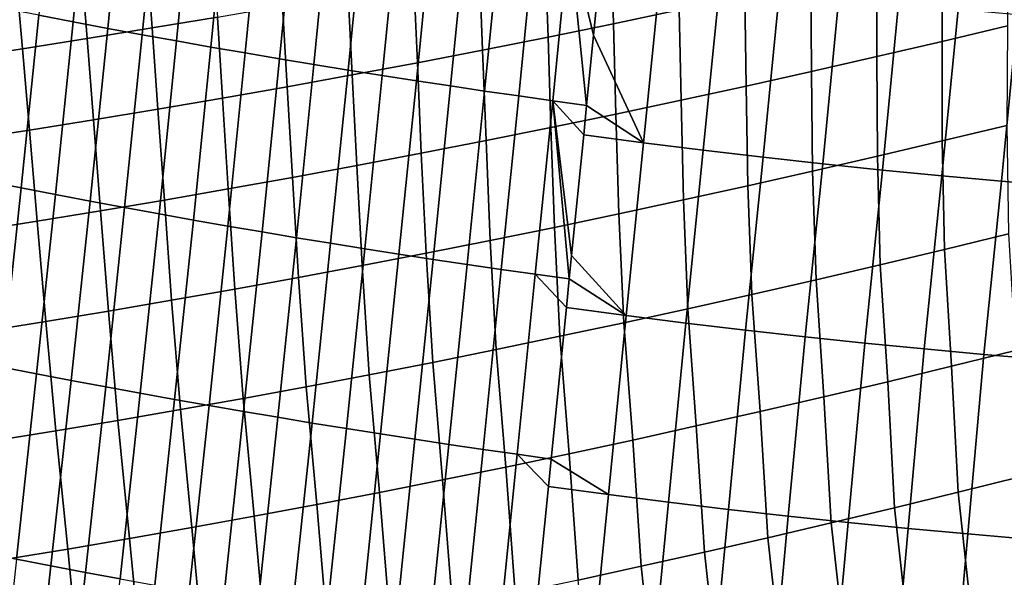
# Model space of a CAD drawing. Header units: metres. Extents: x -240 to 45, y -77 to 27.
# Tile 831 of 1056: x 19.066 to 20.721, y -25.362 to -24.424. Entities that reach past the tile are written whole.
import ezdxf

# ---------------------------------------------------------------- set-up
doc = ezdxf.new("R2010")
doc.units = ezdxf.units.M
doc.layers.add('solid_102011X2', color=7, linetype='CONTINUOUS')

msp = doc.modelspace()

# ---------------------------------------------------------------- linework, layer by layer
at = {"layer": 'solid_102011X2'}
for points in [[(19.155968, -24.427252, 123.588295), (19.183037, -24.148184, 123.843567), (19.124969, -24.137144, 123.843269), (19.097977, -24.416124, 123.587852)], [(19.213909, -24.43816, 123.5886), (19.241053, -24.159004, 123.843735), (19.183037, -24.148184, 123.843567), (19.155968, -24.427252, 123.588295)], [(19.271795, -24.448849, 123.588768), (19.299013, -24.169605, 123.843773), (19.241053, -24.159004, 123.843735), (19.213909, -24.43816, 123.5886)], [(19.329626, -24.459316, 123.588806), (19.356915, -24.179985, 123.843674), (19.299013, -24.169605, 123.843773), (19.271795, -24.448849, 123.588768)], [(19.387398, -24.469564, 123.588707), (19.414757, -24.190144, 123.843452), (19.356915, -24.179985, 123.843674), (19.329626, -24.459316, 123.588806)], [(19.44511, -24.479591, 123.58847), (19.472538, -24.200081, 123.843094), (19.414757, -24.190144, 123.843452), (19.387398, -24.469564, 123.588707)], [(19.502764, -24.489397, 123.588097), (19.530256, -24.209799, 123.842606), (19.472538, -24.200081, 123.843094), (19.44511, -24.479591, 123.58847)], [(19.560354, -24.49898, 123.587593), (19.587914, -24.219296, 123.84198), (19.530256, -24.209799, 123.842606), (19.502764, -24.489397, 123.588097)], [(19.560354, -24.49898, 123.587593), (19.617884, -24.508343, 123.586945), (19.645504, -24.228571, 123.841225), (19.587914, -24.219296, 123.84198)], [(19.617884, -24.508343, 123.586945), (19.675346, -24.517483, 123.586166), (19.70303, -24.237625, 123.840332), (19.645504, -24.228571, 123.841225)], [(19.675346, -24.517483, 123.586166), (19.732746, -24.526402, 123.585243), (19.760489, -24.246458, 123.83931), (19.70303, -24.237625, 123.840332)], [(19.732746, -24.526402, 123.585243), (19.790077, -24.535095, 123.58419), (19.817877, -24.25507, 123.83815), (19.760489, -24.246458, 123.83931)], [(19.790077, -24.535095, 123.58419), (19.847342, -24.543568, 123.582993), (19.875198, -24.263458, 123.836853), (19.817877, -24.25507, 123.83815)], [(19.847342, -24.543568, 123.582993), (19.904537, -24.551817, 123.581657), (19.932449, -24.271624, 123.835419), (19.875198, -24.263458, 123.836853)], [(19.904537, -24.551817, 123.581657), (19.961664, -24.559841, 123.580185), (19.989628, -24.279568, 123.833855), (19.932449, -24.271624, 123.835419)], [(20.174412, -24.40727, 76.646408), (20.064075, -24.430376, 76.646332), (20.060215, -24.295073, 76.296799), (20.171299, -24.272177, 76.296707)], [(19.961664, -24.559841, 123.580185), (20.018719, -24.56764, 123.578575), (19.989628, -24.279568, 123.833855)], [(19.989628, -24.279568, 123.833855), (20.018719, -24.56764, 123.578575), (20.030485, -24.449884, 123.682152)], [(19.989628, -24.279568, 123.833855), (20.030485, -24.449884, 123.682152), (20.041655, -24.33811, 123.784363)], [(20.616072, -24.460133, 76.993942), (20.616751, -24.308954, 76.650063), (20.7274, -24.282925, 76.651794), (20.725822, -24.43396, 76.995911)], [(19.398092, -24.419165, 76.303864), (19.288675, -24.437548, 76.306129), (19.279428, -24.317581, 75.951485), (19.389458, -24.299431, 75.949142)], [(20.064075, -24.430376, 76.646332), (19.953907, -24.452869, 76.646591), (19.949289, -24.317364, 76.297218), (20.060215, -24.295073, 76.296799)], [(20.506308, -24.485729, 76.99231), (20.50609, -24.334406, 76.648643), (20.616751, -24.308954, 76.650063), (20.616072, -24.460133, 76.993942)], [(19.288675, -24.437548, 76.306129), (19.179556, -24.455278, 76.308746), (19.169668, -24.335094, 75.954155), (19.279428, -24.317581, 75.951485)], [(19.953907, -24.452869, 76.646591), (19.843948, -24.474735, 76.647179), (19.838552, -24.339033, 76.297943), (19.949289, -24.317364, 76.297218)], [(19.179556, -24.455278, 76.308746), (19.070738, -24.472364, 76.311722), (19.060183, -24.351973, 75.957184), (19.169668, -24.335094, 75.954155)], [(19.843948, -24.474735, 76.647179), (19.734232, -24.495956, 76.648079), (19.728041, -24.360062, 76.298981), (19.838552, -24.339033, 76.297943)], [(20.14213, -24.351171, 123.781059), (20.041655, -24.33811, 123.784363), (20.030485, -24.449884, 123.682152), (20.114355, -24.630556, 123.532921)], [(20.396572, -24.510746, 76.991013), (20.395456, -24.359278, 76.647568), (20.50609, -24.334406, 76.648643), (20.506308, -24.485729, 76.99231)], [(19.070738, -24.472364, 76.311722), (18.962231, -24.48881, 76.315063), (18.950979, -24.368221, 75.960579), (19.060183, -24.351973, 75.957184)], [(20.242462, -24.363554, 123.777344), (20.14213, -24.351171, 123.781059), (20.114355, -24.630556, 123.532921), (20.214821, -24.643089, 123.529343)], [(19.734232, -24.495956, 76.648079), (19.624792, -24.516508, 76.649284), (19.617783, -24.380426, 76.300301), (19.728041, -24.360062, 76.298981)], [(20.242462, -24.363554, 123.777344), (20.214821, -24.643089, 123.529343), (20.315193, -24.65493, 123.525337), (20.342697, -24.375254, 123.773209)], [(20.286903, -24.535181, 76.990067), (20.284885, -24.38357, 76.64682), (20.395456, -24.359278, 76.647568), (20.396572, -24.510746, 76.991013)], [(20.342697, -24.375254, 123.773209), (20.315193, -24.65493, 123.525337), (20.415495, -24.666075, 123.520889), (20.442856, -24.386265, 123.768639)], [(19.624792, -24.516508, 76.649284), (19.515648, -24.536388, 76.650803), (19.507797, -24.400126, 76.301926), (19.617783, -24.380426, 76.300301)], [(20.177338, -24.559025, 76.989464), (20.174412, -24.40727, 76.646408), (20.284885, -24.38357, 76.64682), (20.286903, -24.535181, 76.990067)], [(20.442856, -24.386265, 123.768639), (20.415495, -24.666075, 123.520889), (20.515745, -24.676519, 123.516022), (20.542961, -24.396585, 123.763664)], [(19.068323, -24.706623, 123.34597), (19.097977, -24.416124, 123.587852), (19.03994, -24.404783, 123.587273), (19.010277, -24.695187, 123.345238)], [(19.515648, -24.536388, 76.650803), (19.406809, -24.555599, 76.652641), (19.398092, -24.419165, 76.303864), (19.507797, -24.400126, 76.301926)], [(20.067917, -24.582272, 76.989212), (20.064075, -24.430376, 76.646332), (20.174412, -24.40727, 76.646408), (20.177338, -24.559025, 76.989464)], [(20.542961, -24.396585, 123.763664), (20.515745, -24.676519, 123.516022), (20.615963, -24.68626, 123.510727), (20.643032, -24.40621, 123.75827)], [(20.643032, -24.40621, 123.75827), (20.615963, -24.68626, 123.510727), (20.716169, -24.695293, 123.505013), (20.74309, -24.415138, 123.752464)], [(19.068323, -24.706623, 123.34597), (19.126328, -24.717846, 123.346558), (19.155968, -24.427252, 123.588295), (19.097977, -24.416124, 123.587852)], [(19.406809, -24.555599, 76.652641), (19.298281, -24.57415, 76.654823), (19.288675, -24.437548, 76.306129), (19.398092, -24.419165, 76.303864)], [(20.74309, -24.415138, 123.752464), (20.716169, -24.695293, 123.505013), (20.816383, -24.703623, 123.498886), (20.843153, -24.423368, 123.746254)], [(19.126328, -24.717846, 123.346558), (19.184282, -24.728851, 123.347008), (19.213909, -24.43816, 123.5886), (19.155968, -24.427252, 123.588295)], [(19.298281, -24.57415, 76.654823), (19.190073, -24.592043, 76.657356), (19.179556, -24.455278, 76.308746), (19.288675, -24.437548, 76.306129)], [(19.184282, -24.728851, 123.347008), (19.242186, -24.739635, 123.347321), (19.271795, -24.448849, 123.588768), (19.213909, -24.43816, 123.5886)], [(19.958679, -24.604904, 76.989304), (19.953907, -24.452869, 76.646591), (20.064075, -24.430376, 76.646332), (20.067917, -24.582272, 76.989212)], [(20.616116, -24.62759, 77.330452), (20.616072, -24.460133, 76.993942), (20.725822, -24.43396, 76.995911), (20.72489, -24.601326, 77.332657)], [(19.190073, -24.592043, 76.657356), (19.082191, -24.609282, 76.660255), (19.070738, -24.472364, 76.311722), (19.179556, -24.455278, 76.308746)], [(19.242186, -24.739635, 123.347321), (19.300035, -24.7502, 123.347496), (19.329626, -24.459316, 123.588806), (19.271795, -24.448849, 123.588768)], [(19.849661, -24.626909, 76.989738), (19.843948, -24.474735, 76.647179), (19.953907, -24.452869, 76.646591), (19.958679, -24.604904, 76.989304)], [(20.030485, -24.449884, 123.682152), (20.018719, -24.56764, 123.578575), (20.114355, -24.630556, 123.532921)], [(19.082191, -24.609282, 76.660255), (18.974642, -24.625872, 76.663528), (18.962231, -24.48881, 76.315063), (19.070738, -24.472364, 76.311722)], [(19.300035, -24.7502, 123.347496), (19.357828, -24.760544, 123.347527), (19.387398, -24.469564, 123.588707), (19.329626, -24.459316, 123.588806)], [(19.357828, -24.760544, 123.347527), (19.415565, -24.770666, 123.347427), (19.44511, -24.479591, 123.58847), (19.387398, -24.469564, 123.588707)], [(19.740902, -24.648266, 76.990494), (19.734232, -24.495956, 76.648079), (19.843948, -24.474735, 76.647179), (19.849661, -24.626909, 76.989738)], [(20.50733, -24.653278, 77.32859), (20.506308, -24.485729, 76.99231), (20.616072, -24.460133, 76.993942), (20.616116, -24.62759, 77.330452)], [(19.415565, -24.770666, 123.347427), (19.473244, -24.780567, 123.347183), (19.502764, -24.489397, 123.588097), (19.44511, -24.479591, 123.58847)], [(19.473244, -24.780567, 123.347183), (19.530863, -24.790247, 123.346794), (19.560354, -24.49898, 123.587593), (19.502764, -24.489397, 123.588097)], [(20.398573, -24.678391, 77.32708), (20.396572, -24.510746, 76.991013), (20.506308, -24.485729, 76.99231), (20.50733, -24.653278, 77.32859)], [(19.530863, -24.790247, 123.346794), (19.588421, -24.799704, 123.346268), (19.617884, -24.508343, 123.586945), (19.560354, -24.49898, 123.587593)], [(19.632441, -24.668953, 76.99157), (19.624792, -24.516508, 76.649284), (19.734232, -24.495956, 76.648079), (19.740902, -24.648266, 76.990494)], [(19.524294, -24.688963, 76.992966), (19.515648, -24.536388, 76.650803), (19.624792, -24.516508, 76.649284), (19.632441, -24.668953, 76.99157)], [(19.588421, -24.799704, 123.346268), (19.645918, -24.808937, 123.345604), (19.675346, -24.517483, 123.586166), (19.617884, -24.508343, 123.586945)], [(19.645918, -24.808937, 123.345604), (19.703352, -24.817947, 123.344795), (19.732746, -24.526402, 123.585243), (19.675346, -24.517483, 123.586166)], [(20.289886, -24.702923, 77.32592), (20.286903, -24.535181, 76.990067), (20.396572, -24.510746, 76.991013), (20.398573, -24.678391, 77.32708)], [(19.41647, -24.708305, 76.99469), (19.406809, -24.555599, 76.652641), (19.515648, -24.536388, 76.650803), (19.524294, -24.688963, 76.992966)], [(19.703352, -24.817947, 123.344795), (19.760721, -24.826733, 123.343842), (19.790077, -24.535095, 123.58419), (19.732746, -24.526402, 123.585243)], [(19.760721, -24.826733, 123.343842), (19.818026, -24.835295, 123.342751), (19.847342, -24.543568, 123.582993), (19.790077, -24.535095, 123.58419)], [(20.181309, -24.726866, 77.325127), (20.177338, -24.559025, 76.989464), (20.286903, -24.535181, 76.990067), (20.289886, -24.702923, 77.32592)], [(19.308979, -24.72698, 76.996765), (19.298281, -24.57415, 76.654823), (19.406809, -24.555599, 76.652641), (19.41647, -24.708305, 76.99469)], [(19.818026, -24.835295, 123.342751), (19.875263, -24.843632, 123.341522), (19.904537, -24.551817, 123.581657), (19.847342, -24.543568, 123.582993)], [(19.875263, -24.843632, 123.341522), (19.932432, -24.851742, 123.340149), (19.961664, -24.559841, 123.580185), (19.904537, -24.551817, 123.581657)], [(19.201826, -24.744995, 76.999199), (19.190073, -24.592043, 76.657356), (19.298281, -24.57415, 76.654823), (19.308979, -24.72698, 76.996765)], [(19.932432, -24.851742, 123.340149), (19.989532, -24.859627, 123.338631), (19.961664, -24.559841, 123.580185)], [(19.961664, -24.559841, 123.580185), (19.989532, -24.859627, 123.338631), (19.993486, -24.820087, 123.369781)], [(19.961664, -24.559841, 123.580185), (19.993486, -24.820087, 123.369781), (20.013752, -24.617334, 123.536079)], [(19.961664, -24.559841, 123.580185), (20.013752, -24.617334, 123.536079), (20.018719, -24.56764, 123.578575)], [(20.018719, -24.56764, 123.578575), (20.013752, -24.617334, 123.536079), (20.114355, -24.630556, 123.532921)], [(20.072884, -24.750212, 77.324684), (20.067917, -24.582272, 76.989212), (20.177338, -24.559025, 76.989464), (20.181309, -24.726866, 77.325127)], [(19.964649, -24.772943, 77.3246), (19.958679, -24.604904, 76.989304), (20.067917, -24.582272, 76.989212), (20.072884, -24.750212, 77.324684)], [(19.09502, -24.762352, 77.002007), (19.082191, -24.609282, 76.660255), (19.190073, -24.592043, 76.657356), (19.201826, -24.744995, 76.999199)], [(19.856647, -24.795048, 77.32486), (19.849661, -24.626909, 76.989738), (19.958679, -24.604904, 76.989304), (19.964649, -24.772943, 77.3246)], [(20.620012, -24.810225, 77.658905), (20.616116, -24.62759, 77.330452), (20.72489, -24.601326, 77.332657), (20.727901, -24.783867, 77.661369)], [(19.09502, -24.762352, 77.002007), (18.988564, -24.779055, 77.005196), (18.974642, -24.625872, 76.663528), (19.082191, -24.609282, 76.660255)], [(20.114355, -24.630556, 123.532921), (20.013752, -24.617334, 123.536079), (19.993486, -24.820087, 123.369781), (20.08518, -24.921154, 123.29821)], [(19.74892, -24.816505, 77.325455), (19.740902, -24.648266, 76.990494), (19.849661, -24.626909, 76.989738), (19.856647, -24.795048, 77.32486)], [(20.214821, -24.643089, 123.529343), (20.114355, -24.630556, 123.532921), (20.08518, -24.921154, 123.29821), (20.185514, -24.9338, 123.2948)], [(20.512108, -24.836012, 77.656799), (20.50733, -24.653278, 77.32859), (20.616116, -24.62759, 77.330452), (20.620012, -24.810225, 77.658905)], [(19.641504, -24.837294, 77.326385), (19.632441, -24.668953, 76.99157), (19.740902, -24.648266, 76.990494), (19.74892, -24.816505, 77.325455)], [(20.315193, -24.65493, 123.525337), (20.214821, -24.643089, 123.529343), (20.185514, -24.9338, 123.2948), (20.285759, -24.945747, 123.290939)], [(20.415495, -24.666075, 123.520889), (20.315193, -24.65493, 123.525337), (20.285759, -24.945747, 123.290939), (20.385939, -24.956995, 123.286644)], [(20.404234, -24.861225, 77.655045), (20.398573, -24.678391, 77.32708), (20.50733, -24.653278, 77.32859), (20.512108, -24.836012, 77.656799)], [(19.534418, -24.857405, 77.327644), (19.524294, -24.688963, 76.992966), (19.632441, -24.668953, 76.99157), (19.641504, -24.837294, 77.326385)], [(20.515745, -24.676519, 123.516022), (20.415495, -24.666075, 123.520889), (20.385939, -24.956995, 123.286644), (20.486069, -24.967539, 123.281914)], [(19.427673, -24.876848, 77.329247), (19.41647, -24.708305, 76.99469), (19.524294, -24.688963, 76.992966), (19.534418, -24.857405, 77.327644)], [(20.296432, -24.88586, 77.653664), (20.289886, -24.702923, 77.32592), (20.398573, -24.678391, 77.32708), (20.404234, -24.861225, 77.655045)], [(20.615963, -24.68626, 123.510727), (20.515745, -24.676519, 123.516022), (20.486069, -24.967539, 123.281914), (20.586172, -24.977375, 123.276749)], [(20.716169, -24.695293, 123.505013), (20.615963, -24.68626, 123.510727), (20.586172, -24.977375, 123.276749), (20.686264, -24.986504, 123.271164)], [(18.978113, -24.996483, 123.117271), (19.036245, -25.00802, 123.118164), (19.068323, -24.706623, 123.34597), (19.010277, -24.695187, 123.345238)], [(19.036245, -25.00802, 123.118164), (19.094339, -25.019344, 123.118912), (19.126328, -24.717846, 123.346558), (19.068323, -24.706623, 123.34597)], [(20.188744, -24.909908, 77.652649), (20.181309, -24.726866, 77.325127), (20.289886, -24.702923, 77.32592), (20.296432, -24.88586, 77.653664)], [(20.816383, -24.703623, 123.498886), (20.716169, -24.695293, 123.505013), (20.686264, -24.986504, 123.271164), (20.786366, -24.994925, 123.265144)], [(19.094339, -25.019344, 123.118912), (19.152388, -25.030451, 123.119514), (19.184282, -24.728851, 123.347008), (19.126328, -24.717846, 123.346558)], [(19.321274, -24.895624, 77.331207), (19.308979, -24.72698, 76.996765), (19.41647, -24.708305, 76.99469), (19.427673, -24.876848, 77.329247)], [(19.152388, -25.030451, 123.119514), (19.210386, -25.041336, 123.11998), (19.242186, -24.739635, 123.347321), (19.184282, -24.728851, 123.347008)], [(19.215229, -24.913736, 77.333527), (19.201826, -24.744995, 76.999199), (19.308979, -24.72698, 76.996765), (19.321274, -24.895624, 77.331207)], [(19.210386, -25.041336, 123.11998), (19.268335, -25.052002, 123.120293), (19.300035, -24.7502, 123.347496), (19.242186, -24.739635, 123.347321)], [(20.081213, -24.933357, 77.652), (20.072884, -24.750212, 77.324684), (20.181309, -24.726866, 77.325127), (20.188744, -24.909908, 77.652649)], [(19.109545, -24.93119, 77.33622), (19.09502, -24.762352, 77.002007), (19.201826, -24.744995, 76.999199), (19.215229, -24.913736, 77.333527)], [(19.268335, -25.052002, 123.120293), (19.326231, -25.062449, 123.120468), (19.357828, -24.760544, 123.347527), (19.300035, -24.7502, 123.347496)], [(19.973881, -24.956198, 77.651718), (19.964649, -24.772943, 77.3246), (20.072884, -24.750212, 77.324684), (20.081213, -24.933357, 77.652)], [(19.004229, -24.947989, 77.339302), (18.988564, -24.779055, 77.005196), (19.09502, -24.762352, 77.002007), (19.109545, -24.93119, 77.33622)], [(19.326231, -25.062449, 123.120468), (19.384071, -25.072672, 123.120499), (19.415565, -24.770666, 123.347427), (19.357828, -24.760544, 123.347527)], [(19.384071, -25.072672, 123.120499), (19.441858, -25.082674, 123.120384), (19.473244, -24.780567, 123.347183), (19.415565, -24.770666, 123.347427)], [(19.441858, -25.082674, 123.120384), (19.499586, -25.092453, 123.120125), (19.530863, -24.790247, 123.346794), (19.473244, -24.780567, 123.347183)], [(19.866791, -24.978411, 77.651794), (19.856647, -24.795048, 77.32486), (19.964649, -24.772943, 77.3246), (19.973881, -24.956198, 77.651718)], [(20.739588, -24.97999, 77.981453), (20.632238, -25.006536, 77.978691), (20.620012, -24.810225, 77.658905), (20.727901, -24.783867, 77.661369)], [(19.499586, -25.092453, 123.120125), (19.557259, -25.102009, 123.119728), (19.588421, -24.799704, 123.346268), (19.530863, -24.790247, 123.346794)], [(19.557259, -25.102009, 123.119728), (19.614872, -25.111341, 123.119179), (19.645918, -24.808937, 123.345604), (19.588421, -24.799704, 123.346268)], [(19.759987, -24.999975, 77.652222), (19.74892, -24.816505, 77.325455), (19.856647, -24.795048, 77.32486), (19.866791, -24.978411, 77.651794)], [(19.614872, -25.111341, 123.119179), (19.672424, -25.120449, 123.118484), (19.703352, -24.817947, 123.344795), (19.645918, -24.808937, 123.345604)], [(19.653505, -25.020872, 77.652985), (19.641504, -24.837294, 77.326385), (19.74892, -24.816505, 77.325455), (19.759987, -24.999975, 77.652222)], [(19.672424, -25.120449, 123.118484), (19.729916, -25.129332, 123.117653), (19.760721, -24.826733, 123.343842), (19.703352, -24.817947, 123.344795)], [(19.993486, -24.820087, 123.369781), (19.989532, -24.859627, 123.338631), (20.08518, -24.921154, 123.29821)], [(20.632238, -25.006536, 77.978691), (20.52487, -25.032511, 77.976295), (20.512108, -24.836012, 77.656799), (20.620012, -24.810225, 77.658905)], [(19.547369, -25.041096, 77.654091), (19.534418, -24.857405, 77.327644), (19.641504, -24.837294, 77.326385), (19.653505, -25.020872, 77.652985)], [(19.729916, -25.129332, 123.117653), (19.787344, -25.137989, 123.116669), (19.818026, -24.835295, 123.342751), (19.760721, -24.826733, 123.343842)], [(19.787344, -25.137989, 123.116669), (19.844709, -25.146418, 123.115547), (19.875263, -24.843632, 123.341522), (19.818026, -24.835295, 123.342751)], [(20.52487, -25.032511, 77.976295), (20.417528, -25.057911, 77.974266), (20.404234, -24.861225, 77.655045), (20.512108, -24.836012, 77.656799)], [(19.844709, -25.146418, 123.115547), (19.90201, -25.154619, 123.114273), (19.932432, -24.851742, 123.340149), (19.875263, -24.843632, 123.341522)], [(19.90201, -25.154619, 123.114273), (19.959244, -25.162594, 123.112854), (19.984716, -24.90782, 123.301201), (19.932432, -24.851742, 123.340149)], [(19.932432, -24.851742, 123.340149), (19.984716, -24.90782, 123.301201), (19.989532, -24.859627, 123.338631)], [(19.441584, -25.06065, 77.655556), (19.427673, -24.876848, 77.329247), (19.534418, -24.857405, 77.327644), (19.547369, -25.041096, 77.654091)], [(19.989532, -24.859627, 123.338631), (19.984716, -24.90782, 123.301201), (20.08518, -24.921154, 123.29821)], [(20.417528, -25.057911, 77.974266), (20.310259, -25.082733, 77.972626), (20.296432, -24.88586, 77.653664), (20.404234, -24.861225, 77.655045)], [(19.336159, -25.079536, 77.657372), (19.321274, -24.895624, 77.331207), (19.427673, -24.876848, 77.329247), (19.441584, -25.06065, 77.655556)], [(20.310259, -25.082733, 77.972626), (20.203106, -25.106966, 77.971359), (20.188744, -24.909908, 77.652649), (20.296432, -24.88586, 77.653664)], [(19.231098, -25.097759, 77.659569), (19.215229, -24.913736, 77.333527), (19.321274, -24.895624, 77.331207), (19.336159, -25.079536, 77.657372)], [(19.126411, -25.115322, 77.66214), (19.109545, -24.93119, 77.33622), (19.215229, -24.913736, 77.333527), (19.231098, -25.097759, 77.659569)], [(20.08518, -24.921154, 123.29821), (19.984716, -24.90782, 123.301201), (19.959244, -25.162594, 123.112854), (20.055529, -25.222443, 123.077415)], [(20.185514, -24.9338, 123.2948), (20.08518, -24.921154, 123.29821), (20.055529, -25.222443, 123.077415), (20.156322, -25.235256, 123.07415)], [(20.203106, -25.106966, 77.971359), (20.096113, -25.130604, 77.970474), (20.081213, -24.933357, 77.652), (20.188744, -24.909908, 77.652649)], [(19.022104, -25.132225, 77.6651), (19.004229, -24.947989, 77.339302), (19.109545, -24.93119, 77.33622), (19.126411, -25.115322, 77.66214)], [(20.096113, -25.130604, 77.970474), (19.989325, -25.153627, 77.969963), (19.973881, -24.956198, 77.651718), (20.081213, -24.933357, 77.652)], [(20.185514, -24.9338, 123.2948), (20.156322, -25.235256, 123.07415), (20.257034, -25.247362, 123.070427), (20.285759, -24.945747, 123.290939)], [(20.285759, -24.945747, 123.290939), (20.257034, -25.247362, 123.070427), (20.357683, -25.258759, 123.066254), (20.385939, -24.956995, 123.286644)], [(19.989325, -25.153627, 77.969963), (19.882786, -25.176025, 77.969826), (19.866791, -24.978411, 77.651794), (19.973881, -24.956198, 77.651718)], [(20.385939, -24.956995, 123.286644), (20.357683, -25.258759, 123.066254), (20.45829, -25.26944, 123.061638), (20.486069, -24.967539, 123.281914)], [(20.486069, -24.967539, 123.281914), (20.45829, -25.26944, 123.061638), (20.55887, -25.279406, 123.056572), (20.586172, -24.977375, 123.276749)], [(19.882786, -25.176025, 77.969826), (19.776539, -25.197773, 77.970055), (19.759987, -24.999975, 77.652222), (19.866791, -24.978411, 77.651794)], [(20.586172, -24.977375, 123.276749), (20.55887, -25.279406, 123.056572), (20.659445, -25.288651, 123.051064), (20.686264, -24.986504, 123.271164)], [(20.642941, -25.218479, 78.288879), (20.632238, -25.006536, 77.978691), (20.739588, -24.97999, 77.981453), (20.749556, -25.191843, 78.291931)], [(20.686264, -24.986504, 123.271164), (20.659445, -25.288651, 123.051064), (20.760031, -25.29718, 123.04512), (20.786366, -24.994925, 123.265144)], [(19.776539, -25.197773, 77.970055), (19.670628, -25.218853, 77.970634), (19.653505, -25.020872, 77.652985), (19.759987, -24.999975, 77.652222)], [(19.002026, -25.319681, 122.904945), (19.060274, -25.331106, 122.905861), (19.094339, -25.019344, 123.118912), (19.036245, -25.00802, 123.118164)], [(19.060274, -25.331106, 122.905861), (19.118481, -25.342316, 122.906624), (19.152388, -25.030451, 123.119514), (19.094339, -25.019344, 123.118912)], [(19.670628, -25.218853, 77.970634), (19.565071, -25.239258, 77.971573), (19.547369, -25.041096, 77.654091), (19.653505, -25.020872, 77.652985)], [(20.536306, -25.244547, 78.286201), (20.52487, -25.032511, 77.976295), (20.632238, -25.006536, 77.978691), (20.642941, -25.218479, 78.288879)], [(19.118481, -25.342316, 122.906624), (19.176641, -25.353306, 122.907242), (19.210386, -25.041336, 123.11998), (19.152388, -25.030451, 123.119514)], [(20.429699, -25.270044, 78.283905), (20.417528, -25.057911, 77.974266), (20.52487, -25.032511, 77.976295), (20.536306, -25.244547, 78.286201)], [(19.176641, -25.353306, 122.907242), (19.234755, -25.364075, 122.907707), (19.268335, -25.052002, 123.120293), (19.210386, -25.041336, 123.11998)], [(19.234755, -25.364075, 122.907707), (19.292818, -25.374624, 122.908028), (19.326231, -25.062449, 123.120468), (19.268335, -25.052002, 123.120293)], [(19.565071, -25.239258, 77.971573), (19.459877, -25.258991, 77.97287), (19.441584, -25.06065, 77.655556), (19.547369, -25.041096, 77.654091)], [(19.292818, -25.374624, 122.908028), (19.35083, -25.384951, 122.908203), (19.384071, -25.072672, 123.120499), (19.326231, -25.062449, 123.120468)], [(19.459877, -25.258991, 77.97287), (19.355055, -25.278053, 77.974541), (19.336159, -25.079536, 77.657372), (19.441584, -25.06065, 77.655556)], [(20.323162, -25.294966, 78.281998), (20.310259, -25.082733, 77.972626), (20.417528, -25.057911, 77.974266), (20.429699, -25.270044, 78.283905)], [(19.355055, -25.278053, 77.974541), (19.250608, -25.296448, 77.976593), (19.231098, -25.097759, 77.659569), (19.336159, -25.079536, 77.657372)], [(19.35083, -25.384951, 122.908203), (19.408792, -25.395056, 122.908226), (19.441858, -25.082674, 123.120384), (19.384071, -25.072672, 123.120499)], [(19.408792, -25.395056, 122.908226), (19.466702, -25.40494, 122.908104), (19.499586, -25.092453, 123.120125), (19.441858, -25.082674, 123.120384)], [(20.216743, -25.319304, 78.280487), (20.203106, -25.106966, 77.971359), (20.310259, -25.082733, 77.972626), (20.323162, -25.294966, 78.281998)], [(19.250608, -25.296448, 77.976593), (19.146545, -25.314178, 77.979027), (19.126411, -25.115322, 77.66214), (19.231098, -25.097759, 77.659569)], [(19.466702, -25.40494, 122.908104), (19.524555, -25.414597, 122.907829), (19.557259, -25.102009, 123.119728), (19.499586, -25.092453, 123.120125)], [(19.524555, -25.414597, 122.907829), (19.582354, -25.42403, 122.90741), (19.614872, -25.111341, 123.119179), (19.557259, -25.102009, 123.119728)], [(19.146545, -25.314178, 77.979027), (19.042871, -25.331244, 77.981865), (19.022104, -25.132225, 77.6651), (19.126411, -25.115322, 77.66214)], [(19.582354, -25.42403, 122.90741), (19.640097, -25.433239, 122.906837), (19.672424, -25.120449, 123.118484), (19.614872, -25.111341, 123.119179)], [(20.110487, -25.343046, 78.279358), (20.096113, -25.130604, 77.970474), (20.203106, -25.106966, 77.971359), (20.216743, -25.319304, 78.280487)], [(19.640097, -25.433239, 122.906837), (19.697781, -25.442221, 122.90612), (19.729916, -25.129332, 123.117653), (19.672424, -25.120449, 123.118484)], [(19.697781, -25.442221, 122.90612), (19.755407, -25.450975, 122.905251), (19.787344, -25.137989, 123.116669), (19.729916, -25.129332, 123.117653)], [(20.004438, -25.366179, 78.278625), (19.989325, -25.153627, 77.969963), (20.096113, -25.130604, 77.970474), (20.110487, -25.343046, 78.279358)], [(19.755407, -25.450975, 122.905251), (19.812973, -25.459499, 122.904236), (19.844709, -25.146418, 123.115547), (19.787344, -25.137989, 123.116669)], [(19.812973, -25.459499, 122.904236), (19.870478, -25.467796, 122.903069), (19.90201, -25.154619, 123.114273), (19.844709, -25.146418, 123.115547)], [(19.870478, -25.467796, 122.903069), (19.927919, -25.475863, 122.901756), (19.954613, -25.208929, 123.080254), (19.90201, -25.154619, 123.114273)], [(19.898643, -25.388685, 78.278267), (19.882786, -25.176025, 77.969826), (19.989325, -25.153627, 77.969963), (20.004438, -25.366179, 78.278625)], [(19.90201, -25.154619, 123.114273), (19.954613, -25.208929, 123.080254), (19.959244, -25.162594, 123.112854)], [(19.959244, -25.162594, 123.112854), (19.954613, -25.208929, 123.080254), (20.055529, -25.222443, 123.077415)], [(19.793148, -25.410547, 78.27829), (19.776539, -25.197773, 77.970055), (19.882786, -25.176025, 77.969826), (19.898643, -25.388685, 78.278267)], [(19.687992, -25.431744, 78.278679), (19.670628, -25.218853, 77.970634), (19.776539, -25.197773, 77.970055), (19.793148, -25.410547, 78.27829)], [(20.773932, -25.414881, 78.592628), (20.667404, -25.441803, 78.589203), (20.642941, -25.218479, 78.288879), (20.749556, -25.191843, 78.291931)], [(19.5832, -25.452269, 78.279427), (19.565071, -25.239258, 77.971573), (19.670628, -25.218853, 77.970634), (19.687992, -25.431744, 78.278679)], [(20.055529, -25.222443, 123.077415), (19.954613, -25.208929, 123.080254), (19.927919, -25.475863, 122.901756), (20.024929, -25.533689, 122.871048)], [(20.667404, -25.441803, 78.589203), (20.56085, -25.468159, 78.586182), (20.536306, -25.244547, 78.286201), (20.642941, -25.218479, 78.288879)], [(20.156322, -25.235256, 123.07415), (20.055529, -25.222443, 123.077415), (20.024929, -25.533689, 122.871048), (20.126238, -25.546669, 122.867935)], [(20.257034, -25.247362, 123.070427), (20.156322, -25.235256, 123.07415), (20.126238, -25.546669, 122.867935), (20.227468, -25.558931, 122.864357)], [(19.478777, -25.472122, 78.280556), (19.459877, -25.258991, 77.97287), (19.565071, -25.239258, 77.971573), (19.5832, -25.452269, 78.279427)], [(20.257034, -25.247362, 123.070427), (20.227468, -25.558931, 122.864357), (20.328646, -25.570473, 122.860306), (20.357683, -25.258759, 123.066254)], [(20.56085, -25.468159, 78.586182), (20.454315, -25.493942, 78.583549), (20.429699, -25.270044, 78.283905), (20.536306, -25.244547, 78.286201)], [(19.374729, -25.491306, 78.282059), (19.355055, -25.278053, 77.974541), (19.459877, -25.258991, 77.97287), (19.478777, -25.472122, 78.280556)], [(20.357683, -25.258759, 123.066254), (20.328646, -25.570473, 122.860306), (20.429783, -25.581289, 122.855804), (20.45829, -25.26944, 123.061638)], [(19.271065, -25.509825, 78.283958), (19.250608, -25.296448, 77.976593), (19.355055, -25.278053, 77.974541), (19.374729, -25.491306, 78.282059)], [(20.454315, -25.493942, 78.583549), (20.347849, -25.519148, 78.581322), (20.323162, -25.294966, 78.281998), (20.429699, -25.270044, 78.283905)], [(20.45829, -25.26944, 123.061638), (20.429783, -25.581289, 122.855804), (20.530899, -25.591381, 122.850845), (20.55887, -25.279406, 123.056572)], [(20.55887, -25.279406, 123.056572), (20.530899, -25.591381, 122.850845), (20.632011, -25.600746, 122.845436), (20.659445, -25.288651, 123.051064)], [(19.167789, -25.527676, 78.286247), (19.146545, -25.314178, 77.979027), (19.250608, -25.296448, 77.976593), (19.271065, -25.509825, 78.283958)], [(20.347849, -25.519148, 78.581322), (20.241497, -25.543766, 78.579498), (20.216743, -25.319304, 78.280487), (20.323162, -25.294966, 78.281998)], [(20.659445, -25.288651, 123.051064), (20.632011, -25.600746, 122.845436), (20.733135, -25.609385, 122.839561), (20.760031, -25.29718, 123.04512)], [(19.064907, -25.544861, 78.288933), (19.042871, -25.331244, 77.981865), (19.146545, -25.314178, 77.979027), (19.167789, -25.527676, 78.286247)], [(19.082958, -25.663807, 122.708817), (19.118481, -25.342316, 122.906624), (19.060274, -25.331106, 122.905861), (19.024551, -25.6525, 122.707886)], [(20.241497, -25.543766, 78.579498), (20.135307, -25.567787, 78.578087), (20.110487, -25.343046, 78.279358), (20.216743, -25.319304, 78.280487)], [(19.141321, -25.674896, 122.709595), (19.176641, -25.353306, 122.907242), (19.118481, -25.342316, 122.906624), (19.082958, -25.663807, 122.708817)], [(20.135307, -25.567787, 78.578087), (20.029325, -25.591196, 78.577072), (20.004438, -25.366179, 78.278625), (20.110487, -25.343046, 78.279358)], [(19.199642, -25.685766, 122.710213), (19.234755, -25.364075, 122.907707), (19.176641, -25.353306, 122.907242), (19.141321, -25.674896, 122.709595)]]:
    msp.add_3dface(points, dxfattribs=at)

doc.saveas('drawing.dxf')
